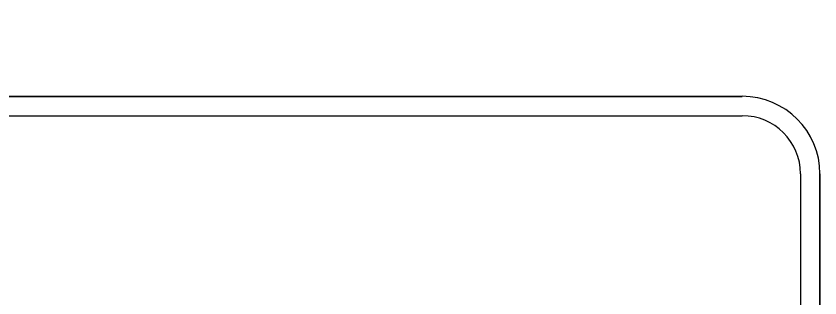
# Model space of a CAD drawing. Extents: x 99958 to 100176, y 99935 to 100011.
# Drawn here: x 100064.8391 to 100065.0138, y 99973.6606 to 99973.7219 of the extents above; entities that cross this region are included whole.
import ezdxf

# ---------------------------------------------------------------- set-up
doc = ezdxf.new("R2010")
doc.units = 0
doc.layers.add('RD_MK_LineEdgeWhite', color=7, linetype='Continuous')
doc.layers.add('TR_SN_ConstructionSigns', color=7, linetype='Continuous')

msp = doc.modelspace()

# ---------------------------------------------------------------- linework, layer by layer
at = {"layer": 'RD_MK_LineEdgeWhite'}
msp.add_arc((100064.92185, 99973.53192), 0.86145, 92.65548, 170.6116, dxfattribs=at)
at = {"layer": 'TR_SN_ConstructionSigns'}
for p, q in [((100064.99688, 99973.70445), (100064.69313, 99973.70445)), ((100064.99688, 99973.70445), (100064.69313, 99973.70445)), ((100064.69313, 99973.70445), (100064.99688, 99973.70445)), ((100064.69313, 99973.70023), (100064.99688, 99973.70023)), ((100065.00954, 99973.68758), (100065.00954, 99973.45133)), ((100065.01375, 99973.45133), (100065.01375, 99973.68758)), ((100065.01375, 99973.45133), (100065.01375, 99973.68758)), ((100065.01375, 99973.68758), (100065.01375, 99973.45133))]:
    msp.add_line(p, q, dxfattribs=at)
for radius in [0.01688, 0.01688, 0.01688, 0.01266]:
    msp.add_arc((100064.99688, 99973.68758), radius, 0, 90, dxfattribs=at)

doc.saveas('drawing.dxf')
